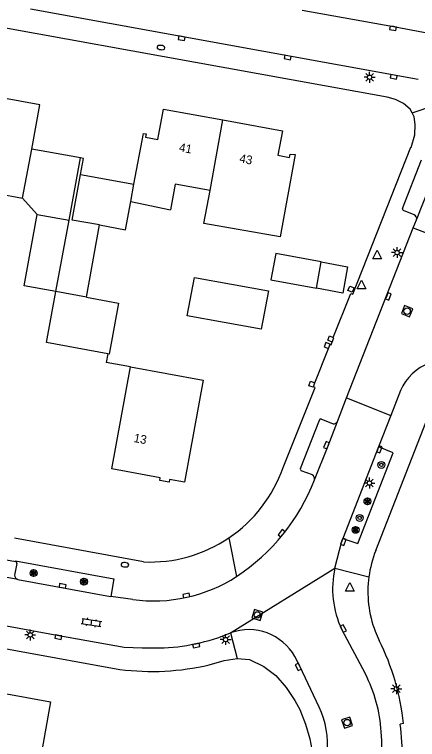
# Model space of a CAD drawing. Extents: x 132999 to 136000, y 398499 to 400501.
# Drawn here: x 133141 to 133187.6, y 399074 to 399157.9 of the extents above; entities that cross this region are included whole.
import ezdxf

# ---------------------------------------------------------------- set-up
doc = ezdxf.new("R2010")
doc.units = 0
for name, color, linetype in [('gg-afsc-muur', 7, 'Continuous'), ('gg-anno-huisnummerreeks BGT', 7, 'Continuous'), ('gg-bbg-bijgebouw', 7, 'Continuous'), ('gg-bbg-gedigitaliseerde bebouwing', 7, 'Continuous'), ('gg-bbg-gedigitaliseerde bijgebouw', 7, 'Continuous'), ('gg-bbg-hoofdgebouw', 7, 'Continuous'), ('gg-bbg-luifel en loopbrug', 7, 'Continuous'), ('gg-bbg-tussenscheiding', 7, 'Continuous'), ('gg-knt-verharding', 7, 'Continuous'), ('gg-knt-verharding nz', 7, 'Continuous'), ('gt-grn-weggrens', 7, 'Continuous'), ('gt-symb-boom', 7, 'Continuous'), ('gt-symb-brandkraan', 7, 'Continuous'), ('gt-symb-klinker verharding', 7, 'Continuous'), ('gt-symb-kolk', 7, 'Continuous'), ('gt-symb-lichtmast', 7, 'Continuous'), ('gt-symb-rioolschacht', 7, 'Continuous'), ('gt-symb-solitaire heester', 7, 'Continuous'), ('gt-symb-waterafsluiter', 7, 'Continuous')]:
    doc.layers.add(name, color=color, linetype=linetype)

# ---------------------------------------------------------------- blocks, each defined once
blk = doc.blocks.new('gt0-KOLK')
at = {"layer": 'gt-symb-kolk'}
blk.add_lwpolyline([(0, 0), (0.375, 0), (0.375, 0.4), (-0.375, 0.4), (-0.375, 0), (0, 0)], dxfattribs=at)
blk = doc.blocks.new('gt0-LMAST')
at = {"layer": 'gt-symb-lichtmast'}
for p, q in [((-0.182, 0.173), (-0.447, 0.438)), ((-0.005, 0.246), (-0.005, 0.621)), ((0.172, 0.173), (0.437, 0.438)), ((-0.255, -0.004), (-0.63, -0.004)), ((-0.182, -0.181), (-0.447, -0.446)), ((-0.005, -0.254), (-0.005, -0.629)), ((0.437, -0.446), (0.172, -0.181)), ((0.245, -0.004), (0.62, -0.004))]:
    blk.add_line(p, q, dxfattribs=at)
blk.add_circle((-0.005, -0.004), 0.25, dxfattribs=at)
blk = doc.blocks.new('gt0-BR')
at = {"layer": 'gt-symb-brandkraan'}
for centre, radius, start, end in [((-0.244, 0), 0.206, 107.56694, 252.43307), ((0.599, -2.664), 3, 106.89205, 107.56694), ((0, -0.691), 0.938, 73.10799, 106.89205), ((-0.599, -2.664), 3, 72.43309, 73.10799), ((0.244, 0), 0.206, 287.56695, 72.43309), ((0.599, 2.664), 3, 252.43307, 253.10797), ((0, 0.691), 0.938, 253.10797, 286.89206), ((-0.599, 2.664), 3, 286.89206, 287.56695)]:
    blk.add_arc(centre, radius, start, end, dxfattribs=at)
blk = doc.blocks.new('gt0-WAFSL')
at = {"layer": 'gt-symb-waterafsluiter'}
for p, q in [((-0.5, -0.333), (0, 0.667)), ((0, 0.667), (0.5, -0.333)), ((0.5, -0.333), (-0.5, -0.333))]:
    blk.add_line(p, q, dxfattribs=at)
blk = doc.blocks.new('gt0-RS')
at = {"layer": 'gt-symb-rioolschacht'}
blk.add_lwpolyline([(-0.5, -0.5), (0.5, -0.5), (0.5, 0.5), (-0.5, 0.5)], close=True, dxfattribs=at)
blk.add_circle((0, 0), 0.375, dxfattribs=at)
blk = doc.blocks.new('gt0-SH')
at = {"layer": 'gt-symb-solitaire heester'}
blk.add_circle((0, 0), 0.4, dxfattribs=at)
for centre, start, end in [((-0.346, 0.2), 270, 30), ((-0.346, -0.2), 330, 90), ((0, 0.4), 210, 330), ((0.346, 0.2), 150, 270), ((0.346, -0.2), 90, 210), ((0, -0.4), 30, 150)]:
    blk.add_arc(centre, 0.4, start, end, dxfattribs=at)
blk = doc.blocks.new('gt0-BOOM')
at = {"layer": 'gt-symb-boom'}
for radius in [0.4, 0.2]:
    blk.add_circle((0, 0), radius, dxfattribs=at)
blk = doc.blocks.new('gt0-KL1')
at = {"layer": 'gt-symb-klinker verharding'}
for p, q in [((-1.15, 0.3), (1.15, 0.3)), ((-1, -0.3), (-1, 0.3)), ((-0.5, 0.3), (-0.5, 0.45)), ((0, -0.3), (0, 0.3)), ((0.5, 0.3), (0.5, 0.45)), ((1, -0.3), (1, 0.3)), ((-1.15, -0.3), (1.15, -0.3)), ((-0.5, -0.45), (-0.5, -0.3)), ((0.5, -0.45), (0.5, -0.3))]:
    blk.add_line(p, q, dxfattribs=at)

msp = doc.modelspace()

# ---------------------------------------------------------------- linework, layer by layer
at = {"layer": 'gg-afsc-muur'}
for p, q in [((133177.338, 399119.223), (133177.538, 399119.725)), ((133151.821, 399118.627), (133151.639, 399117.632)), ((133154.432, 399117.122), (133151.639, 399117.632)), ((133175.599, 399114.808), (133175.761, 399115.264)), ((133155.967, 399094.544), (133141.037, 399097.311))]:
    msp.add_line(p, q, dxfattribs=at)
for points in [[(133179.582, 399125.942), (133179.784, 399126.442), (133180.285, 399126.241), (133180.083, 399125.74), (133179.582, 399125.942)], [(133177.763, 399119.985), (133177.262, 399120.187), (133177.464, 399120.688), (133177.861, 399120.528)], [(133177.763, 399119.985), (133177.965, 399120.486), (133177.861, 399120.528)], [(133177.538, 399119.725), (133177.036, 399119.924), (133176.836, 399119.423), (133177.338, 399119.223)], [(133175.599, 399114.808), (133175.58, 399114.755), (133175.064, 399114.939), (133175.245, 399115.448), (133175.761, 399115.264)]]:
    msp.add_lwpolyline(points, dxfattribs=at)
at = {"layer": 'gg-bbg-bijgebouw'}
for q in [(133150.874, 399133.534), (133153.058, 399124.498)]:
    msp.add_line((133149.356, 399125.177), q, dxfattribs=at)
for points in [[(133148.672, 399139.368), (133149.01, 399141.226), (133148.687, 399141.285)], [(133150.874, 399133.534), (133147.716, 399134.108), (133148.672, 399139.368)], [(133161.01, 399123.017), (133161.828, 399127.458), (133170.385, 399125.923), (133169.567, 399121.481), (133161.01, 399123.017)], [(133153.058, 399124.498), (133151.976, 399118.599), (133151.821, 399118.627)]]:
    msp.add_lwpolyline(points, dxfattribs=at)
at = {"layer": 'gg-bbg-gedigitaliseerde bebouwing'}
for p, q in [((133141.977, 399136.636), (133143.029, 399142.316)), ((133137.157, 399137.516), (133141.977, 399136.636)), ((133162.932, 399133.721), (133163.64, 399137.506)), ((133154.48, 399136.266), (133159.089, 399135.292))]:
    msp.add_line(p, q, dxfattribs=at)
msp.add_lwpolyline([(133163.64, 399137.506), (133159.627, 399138.238), (133159.089, 399135.292)], dxfattribs=at)
at = {"layer": 'gg-bbg-gedigitaliseerde bijgebouw'}
for p, q in [((133147.349, 399134.08), (133148.687, 399141.285)), ((133143.657, 399134.755), (133147.349, 399134.08)), ((133175.941, 399126.213), (133176.494, 399129.261)), ((133176.494, 399129.261), (133179.542, 399128.708))]:
    msp.add_line(p, q, dxfattribs=at)
for points in [[(133145.815, 399125.824), (133142.158, 399126.493), (133143.657, 399134.755)], [(133179.542, 399128.708), (133178.989, 399125.66), (133175.941, 399126.213)], [(133151.821, 399118.627), (133144.737, 399119.927), (133145.815, 399125.824)]]:
    msp.add_lwpolyline(points, dxfattribs=at)
at = {"layer": 'gg-bbg-hoofdgebouw'}
for p, q in [((133154.48, 399136.266), (133154.85, 399138.239)), ((133152.28, 399105.33), (133154.432, 399117.122))]:
    msp.add_line(p, q, dxfattribs=at)
for points in [[(133143.029, 399142.316), (133143.98, 399147.45), (133135.107, 399149.062)], [(133154.85, 399138.239), (133155.954, 399144.129), (133156.27, 399144.07), (133156.2, 399143.68), (133157.61, 399143.42), (133158.26, 399146.95), (133165.134, 399145.695)], [(133165.134, 399145.695), (133172.01, 399144.44), (133171.486, 399141.592)], [(133171.486, 399141.592), (133172.82, 399141.346), (133172.892, 399141.734), (133173.475, 399141.67), (133171.745, 399132.144), (133162.932, 399133.721)], [(133154.432, 399117.122), (133162.83, 399115.59), (133160.68, 399103.78), (133158.96, 399104.1), (133158.901, 399103.77), (133157.83, 399103.97), (133157.89, 399104.29), (133152.28, 399105.33)], [(133129.352, 399069.213), (133131.48, 399080.87), (133145.22, 399078.37), (133143.737, 399070.093), (133143.72, 399069.995)]]:
    msp.add_lwpolyline(points, dxfattribs=at)
at = {"layer": 'gg-bbg-luifel en loopbrug'}
for p, q in [((133148.687, 399141.285), (133143.029, 399142.316)), ((133148.672, 399139.368), (133154.85, 399138.239)), ((133141.977, 399136.636), (133143.657, 399134.755))]:
    msp.add_line(p, q, dxfattribs=at)
for points in [[(133150.874, 399133.534), (133153.865, 399132.988), (133154.48, 399136.266)], [(133176.494, 399129.261), (133171.231, 399130.217), (133170.677, 399127.169), (133175.941, 399126.213)]]:
    msp.add_lwpolyline(points, dxfattribs=at)
at = {"layer": 'gg-bbg-tussenscheiding'}
for p, q in [((133163.64, 399137.506), (133165.134, 399145.695)), ((133145.815, 399125.824), (133147.349, 399134.08)), ((133149.356, 399125.177), (133145.815, 399125.824))]:
    msp.add_line(p, q, dxfattribs=at)
at = {"layer": 'gg-knt-verharding'}
for p, q in [((133187.709, 399150.373), (133142.899, 399158.497)), ((133185.879, 399135.457), (133188.071, 399141.052)), ((133187.24, 399134.699), (133185.996, 399135.199)), ((133187.137, 399133.19), (133187.509, 399134.14)), ((133179.432, 399113.533), (133187.137, 399133.19)), ((133187.137, 399133.19), (133192.271, 399131.204)), ((133175.761, 399115.264), (133177.338, 399119.223)), ((133185.674, 399114.39), (133184.543, 399111.494)), ((133178.362, 399110.806), (133179.432, 399113.533)), ((133179.432, 399113.533), (133184.543, 399111.494)), ((133174.082, 399105.356), (133176.278, 399110.94)), ((133176.513, 399111.061), (133177.786, 399110.565)), ((133182.798, 399095.874), (133188.936, 399111.554)), ((133184.543, 399111.494), (133183.118, 399107.845)), ((133183.118, 399107.845), (133178.982, 399097.246)), ((133175.466, 399104.603), (133174.188, 399105.101)), ((133136.203, 399095.467), (133141.141, 399094.6)), ((133141.307, 399094.378), (133141.057, 399093.03)), ((133154.704, 399090.199), (133152.166, 399090.562)), ((133181.592, 399081.58), (133178.867, 399086.73)), ((133182.736, 399086.519), (133183.184, 399085.464)), ((133185.99, 399075.85), (133185.631, 399075.774))]:
    msp.add_line(p, q, dxfattribs=at)
for points in [[(133187.008, 399146.493), (133186.762, 399146.936), (133185.994, 399147.608), (133185.074, 399148.035), (133184.1, 399148.308), (133139.809, 399156.359), (133056.989, 399171.443), (133057.003, 399171.522), (133036.364, 399175.27)], [(133174.284, 399158.401), (133184.829, 399156.484), (133190.353, 399155.465)], [(133177.861, 399120.528), (133179.915, 399125.622), (133180.158, 399125.533), (133186.841, 399142.52), (133186.899, 399142.504), (133187.304, 399143.958), (133187.368, 399145.155), (133187.253, 399146.05), (133187.008, 399146.493)], [(133177.538, 399119.725), (133177.643, 399119.683), (133177.763, 399119.985)], [(133172.08, 399105.452), (133175.778, 399114.744), (133175.599, 399114.808)], [(133178.982, 399097.246), (133180.71, 399096.672), (133184.812, 399107.183), (133183.118, 399107.845)], [(133178.078, 399093.817), (133178.862, 399096.937), (133178.982, 399097.246)], [(133101.248, 399094.251), (133131.96, 399088.654), (133146.149, 399086.041), (133153.733, 399084.679), (133155.809, 399084.619), (133157.795, 399084.602)], [(133141.141, 399094.6), (133141.156, 399094.681), (133152.517, 399092.593), (133152.166, 399090.562)], [(133141.434, 399092.516), (133151.717, 399090.626), (133152.166, 399090.562)], [(133125.396, 399087.463), (133129.541, 399086.708), (133129.514, 399086.431), (133153.227, 399082.115)], [(133163.546, 399082.638), (133165.294, 399083.147), (133166.781, 399083.376)], [(133166.781, 399083.376), (133168.203, 399083.238), (133169.852, 399082.46), (133171.232, 399081.403), (133172.46, 399080.024), (133173.455, 399078.497), (133174.04, 399077.482), (133174.683, 399075.778), (133175.175, 399074.08), (133175.515, 399072.223), (133175.528, 399070.416), (133175.283, 399068.64), (133175.051, 399068.682), (133174.891, 399067.802)], [(133176.264, 399077.756), (133174.011, 399082.476), (133173.459, 399083.582)]]:
    msp.add_lwpolyline(points, dxfattribs=at)
for centre, radius, start, end in [((133186.11, 399135.406), 0.237, 167.63959, 241.14789), ((133187.066, 399134.271), 0.462, 343.51513, 67.88012), ((133191.069, 399112.072), 5.872, 110.64353, 156.74857), ((133176.449, 399110.897), 0.176, 68.62513, 165.86217), ((133177.954, 399110.972), 0.44, 247.51324, 337.8959), ((133156.681, 399110.849), 16.318, 304.08735, 340.68546), ((133174.262, 399105.281), 0.195, 157.39802, 247.74595), ((133175.255, 399104.185), 0.468, 342.20355, 63.25357), ((133153.84, 399112.42), 23.411, 303.36044, 339.03168), ((133156.676, 399110.847), 16.319, 267.50918, 304.10356), ((133194.711, 399091.123), 12.826, 158.25857, 172.34333), ((133141.134, 399094.422), 0.178, 345.72203, 87.85241), ((133188.648, 399091.406), 10.841, 167.15182, 205.55341), ((133141.527, 399092.979), 0.473, 173.8583, 258.65904), ((133157.125, 399107.672), 17.64, 262.11161, 302.92883), ((133194.725, 399091.116), 12.84, 172.31998, 200.97962), ((133168.102, 399080.554), 6.154, 29.47397, 109.72169), ((133157.433, 399106.589), 21.99, 270.9432, 292.99897), ((133158.503, 399073.044), 27.63, 5.82905, 26.71241), ((133156.953, 399110.67), 28.797, 262.5666, 283.2363), ((133166.844, 399073.964), 16.598, 3.2326, 27.31247), ((133167.165, 399073.469), 10.058, 353.92386, 25.22986), ((133159.781, 399072.471), 26.06, 349.21751, 7.28054), ((133156.52, 399072.572), 26.997, 347.50341, 4.94757)]:
    msp.add_arc(centre, radius, start, end, dxfattribs=at)
at = {"layer": 'gg-knt-verharding nz'}
msp.add_line((133141.434, 399092.516), (133135.256, 399093.641), dxfattribs=at)
for points in [[(133187.509, 399134.14), (133189.064, 399138.034), (133190.188, 399140.949)], [(133175.701, 399104.042), (133177.278, 399107.993), (133178.362, 399110.806)]]:
    msp.add_lwpolyline(points, dxfattribs=at)
at = {"layer": 'gt-grn-weggrens'}
for p, q in [((133187.008, 399146.493), (133191.114, 399147.931)), ((133165.826, 399097.335), (133166.714, 399092.866)), ((133166.025, 399086.347), (133178.078, 399093.817)), ((133178.078, 399093.817), (133182, 399092.832)), ((133166.025, 399086.347), (133166.781, 399083.376))]:
    msp.add_line(p, q, dxfattribs=at)

# ---------------------------------------------------------------- block references
at = {"layer": 'gt-symb-boom'}
for p in [(133183.443, 399105.772), (133180.941, 399099.636)]:
    msp.add_blockref('gt0-BOOM', p, dxfattribs=at)
at = {"layer": 'gt-symb-brandkraan'}
for p, rotation in [((133157.972, 399154.067), -7.136026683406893), ((133153.801, 399094.215), -4.969391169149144)]:
    msp.add_blockref('gt0-BR', p, dxfattribs=dict(at, rotation=rotation))
at = {"layer": 'gt-symb-klinker verharding', "rotation": -9.207969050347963}
msp.add_blockref('gt0-KL1', (133149.943, 399087.537), dxfattribs=at)
at = {"layer": 'gt-symb-kolk'}
for p, rotation in [((133184.829, 399156.484), 169.71247608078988), ((133160.387, 399155.335), 169.69515353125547), ((133172.648, 399153.105), 169.67927392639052), ((133184.905, 399150.874), 169.85972352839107), ((133184.066, 399125.347), -111.41930342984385), ((133177.278, 399107.993), 68.23305548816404), ((133183.039, 399107.643), -111.32487975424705), ((133172.074, 399097.736), 51.157448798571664), ((133178.862, 399096.937), -111.31736218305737), ((133146.56, 399091.571), -10.45209524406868), ((133160.955, 399090.453), 12.53493457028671), ((133178.867, 399086.73), -62.110280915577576), ((133146.149, 399086.041), 169.81858273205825), ((133162.002, 399085.079), -168.0095143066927), ((133174.011, 399082.476), 115.52198112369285)]:
    msp.add_blockref('gt0-KOLK', p, dxfattribs=dict(at, rotation=rotation))
at = {"layer": 'gt-symb-lichtmast'}
for p in [(133182.089, 399150.624), (133185.263, 399130.341), (133182.073, 399103.675), (133142.868, 399086.097), (133165.451, 399085.563), (133185.18, 399079.872)]:
    msp.add_blockref('gt0-LMAST', p, dxfattribs=at)
at = {"layer": 'gt-symb-rioolschacht'}
for p, rotation in [((133186.416, 399123.553), 68.53724244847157), ((133169.109, 399088.405), 72.28730369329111), ((133179.481, 399075.947), 108.92747980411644)]:
    msp.add_blockref('gt0-RS', p, dxfattribs=dict(at, rotation=rotation))
at = {"layer": 'gt-symb-solitaire heester'}
for p in [(133181.839, 399101.556), (133180.461, 399098.254), (133143.256, 399093.259), (133149.072, 399092.259)]:
    msp.add_blockref('gt0-SH', p, dxfattribs=at)
at = {"layer": 'gt-symb-waterafsluiter'}
for p in [(133182.957, 399129.938), (133181.154, 399126.461), (133179.807, 399091.501)]:
    msp.add_blockref('gt0-WAFSL', p, dxfattribs=at)

# ---------------------------------------------------------------- texts
at = {"layer": 'gg-anno-huisnummerreeks BGT'}
for s, rotation, p in [('41', 349.6, (133160.001, 399142.058)), ('43', 349.6, (133166.981, 399140.784)), ('13', 349.5, (133154.762, 399108.429))]:
    msp.add_text(s, height=1, rotation=rotation, dxfattribs=at).set_placement(p)

doc.saveas('drawing.dxf')
